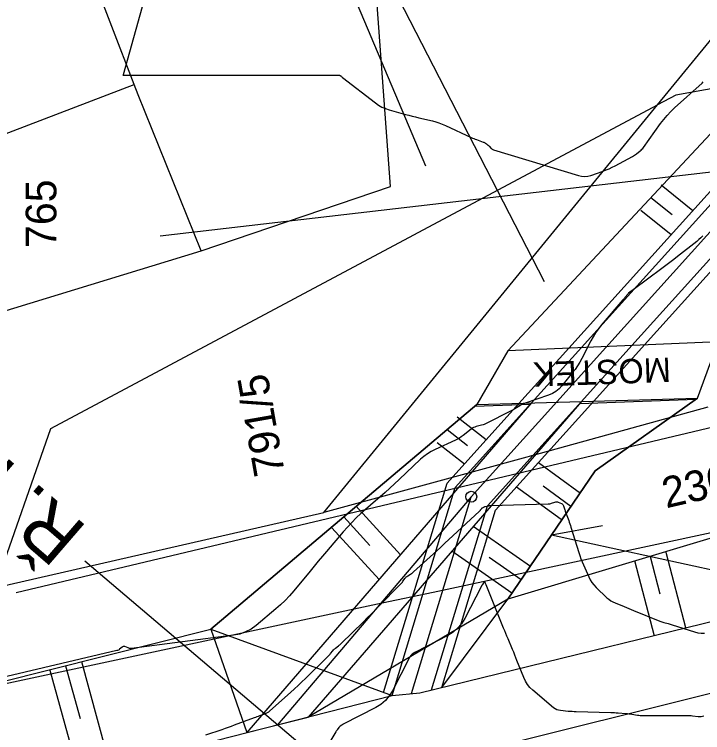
# Model space of a CAD drawing. Extents: x -534481 to -534256, y -1190577 to -1190138.
# Drawn here: x -534420.76 to -534401.7, y -1190524.99 to -1190505.1 of the extents above; entities that cross this region are included whole.
import ezdxf

# ---------------------------------------------------------------- set-up
doc = ezdxf.new("R2010")
doc.units = 0
for name, color, linetype in [('07_ELEKTRO', 7, 'Continuous'), ('0_kroužky', 7, 'Continuous'), ('30', 7, 'Continuous'), ('31', 7, 'Continuous'), ('_N_osa', 7, 'Continuous'), ('_N_tenká', 7, 'Continuous'), ('_N_text', 7, 'Continuous'), ('_přístup', 7, 'Continuous'), ('_tenka', 7, 'Continuous'), ('_tenká_čárkovaná', 7, 'Continuous'), ('_velmi_tenka', 7, 'Continuous'), ('Definiční bod kú', 7, 'Continuous'), ('Hranice parcel', 7, 'Continuous'), ('Parcelní čísla', 7, 'Continuous'), ('Vnitřní kresba', 7, 'Continuous')]:
    doc.layers.add(name, color=color, linetype=linetype)

msp = doc.modelspace()

# ---------------------------------------------------------------- linework, layer by layer
at = {"layer": '07_ELEKTRO'}
msp.add_lwpolyline([(-534420.706, -1190521.11), (-534390.696, -1190513.981)], dxfattribs=at)
at = {"layer": '0_kroužky'}
msp.add_circle((-534408.105, -1190518.46), 0.15, dxfattribs=at)
at = {"layer": '30'}
for points in [[(-534401.691, -1190511.239), (-534401.747, -1190511.292), (-534401.805, -1190511.343), (-534401.865, -1190511.392), (-534402.393, -1190511.807), (-534402.502, -1190511.892), (-534402.611, -1190511.976), (-534402.721, -1190512.06), (-534402.831, -1190512.142), (-534403.626, -1190512.734), (-534403.652, -1190512.753), (-534403.678, -1190512.773), (-534403.754, -1190512.827), (-534403.757, -1190512.83), (-534403.76, -1190512.834), (-534403.772, -1190512.848), (-534403.851, -1190512.946), (-534403.864, -1190512.962), (-534403.878, -1190512.979), (-534403.892, -1190512.996), (-534403.906, -1190513.012), (-534404.505, -1190513.714), (-534404.586, -1190513.816), (-534404.662, -1190513.922), (-534404.731, -1190514.032), (-534404.794, -1190514.146), (-534405.045, -1190514.636), (-534405.101, -1190514.739), (-534405.162, -1190514.838), (-534405.228, -1190514.934), (-534405.3, -1190515.026), (-534405.595, -1190515.389), (-534405.674, -1190515.473), (-534405.761, -1190515.544), (-534405.858, -1190515.602), (-534405.964, -1190515.647), (-534406.612, -1190515.873), (-534406.649, -1190515.887), (-534406.686, -1190515.903), (-534406.722, -1190515.921), (-534406.757, -1190515.941), (-534406.896, -1190516.025), (-534406.931, -1190516.045), (-534406.966, -1190516.065), (-534407.001, -1190516.085), (-534407.037, -1190516.103), (-534407.673, -1190516.428), (-534407.709, -1190516.445), (-534407.745, -1190516.459), (-534407.781, -1190516.472), (-534407.819, -1190516.483), (-534407.971, -1190516.521), (-534408.008, -1190516.533), (-534408.043, -1190516.548), (-534408.077, -1190516.567), (-534408.108, -1190516.59), (-534408.332, -1190516.769), (-534408.381, -1190516.805), (-534408.431, -1190516.838), (-534408.484, -1190516.868), (-534408.538, -1190516.895), (-534409.107, -1190517.152), (-534409.217, -1190517.208), (-534409.322, -1190517.272), (-534409.42, -1190517.344), (-534409.514, -1190517.425), (-534410.104, -1190517.984), (-534410.233, -1190518.105), (-534410.363, -1190518.224), (-534410.494, -1190518.343), (-534410.626, -1190518.46), (-534411.159, -1190518.929), (-534411.29, -1190519.048), (-534411.416, -1190519.172), (-534411.537, -1190519.3), (-534411.654, -1190519.433), (-534412.112, -1190519.975), (-534412.227, -1190520.111), (-534412.341, -1190520.247), (-534412.454, -1190520.383), (-534412.567, -1190520.52), (-534413.019, -1190521.069), (-534413.135, -1190521.203), (-534413.257, -1190521.331), (-534413.384, -1190521.454), (-534413.517, -1190521.57), (-534414.063, -1190522.025), (-534414.204, -1190522.127), (-534414.355, -1190522.207), (-534414.516, -1190522.263), (-534414.687, -1190522.297), (-534417.517, -1190522.66), (-534417.54, -1190522.661), (-534417.564, -1190522.66), (-534417.586, -1190522.656), (-534417.609, -1190522.648), (-534417.702, -1190522.612), (-534417.722, -1190522.607), (-534417.741, -1190522.608), (-534417.759, -1190522.614), (-534417.776, -1190522.626), (-534417.842, -1190522.684), (-534417.859, -1190522.697), (-534417.877, -1190522.708), (-534417.897, -1190522.716), (-534417.918, -1190522.723), (-534421.486, -1190523.555)], [(-534401.669, -1190524.536), (-534401.706, -1190524.549), (-534401.744, -1190524.556), (-534401.783, -1190524.559), (-534401.822, -1190524.556), (-534401.981, -1190524.537), (-534402.021, -1190524.533), (-534402.061, -1190524.53), (-534402.1, -1190524.528), (-534402.14, -1190524.527), (-534403.348, -1190524.529), (-534403.388, -1190524.529), (-534403.428, -1190524.526), (-534403.467, -1190524.522), (-534403.507, -1190524.517), (-534403.664, -1190524.491), (-534403.704, -1190524.485), (-534403.743, -1190524.48), (-534403.783, -1190524.476), (-534403.823, -1190524.472), (-534404.042, -1190524.454), (-534404.092, -1190524.451), (-534404.142, -1190524.448), (-534404.191, -1190524.445), (-534404.241, -1190524.443), (-534405.205, -1190524.417), (-534405.259, -1190524.415), (-534405.313, -1190524.413), (-534405.367, -1190524.409), (-534405.421, -1190524.405), (-534405.636, -1190524.385), (-534405.688, -1190524.376), (-534405.737, -1190524.36), (-534405.783, -1190524.337), (-534405.826, -1190524.306), (-534406.402, -1190523.817), (-534406.481, -1190523.742), (-534406.55, -1190523.658), (-534406.607, -1190523.566), (-534406.654, -1190523.466), (-534406.84, -1190522.994), (-534406.87, -1190522.92), (-534406.9, -1190522.845), (-534406.931, -1190522.77), (-534406.962, -1190522.696), (-534407.086, -1190522.398), (-534407.117, -1190522.324), (-534407.148, -1190522.25), (-534407.178, -1190522.175), (-534407.209, -1190522.1), (-534407.693, -1190520.901), (-534407.702, -1190520.879), (-534407.714, -1190520.849), (-534407.717, -1190520.845), (-534407.719, -1190520.841), (-534407.725, -1190520.832), (-534407.728, -1190520.83), (-534407.732, -1190520.828), (-534407.739, -1190520.825), (-534407.743, -1190520.824), (-534407.746, -1190520.826), (-534407.761, -1190520.839), (-534407.766, -1190520.845), (-534407.771, -1190520.851), (-534407.802, -1190520.898), (-534407.808, -1190520.907), (-534407.814, -1190520.916), (-534407.819, -1190520.925), (-534407.824, -1190520.935), (-534408.288, -1190521.836), (-534408.376, -1190521.98), (-534408.483, -1190522.105), (-534408.608, -1190522.212), (-534408.752, -1190522.3), (-534409.652, -1190522.763), (-534409.662, -1190522.768), (-534409.671, -1190522.774), (-534409.68, -1190522.779), (-534409.689, -1190522.785), (-534409.74, -1190522.819), (-534409.745, -1190522.823), (-534409.758, -1190522.836), (-534409.765, -1190522.843), (-534409.769, -1190522.848), (-534409.803, -1190522.898), (-534409.809, -1190522.907), (-534409.814, -1190522.916), (-534409.819, -1190522.926), (-534409.825, -1190522.935), (-534410.288, -1190523.836), (-534410.376, -1190523.979), (-534410.483, -1190524.105), (-534410.608, -1190524.212), (-534410.752, -1190524.3), (-534411.652, -1190524.763), (-534411.662, -1190524.768), (-534411.671, -1190524.773), (-534411.68, -1190524.779), (-534411.689, -1190524.785), (-534411.736, -1190524.816), (-534411.743, -1190524.821), (-534411.749, -1190524.827), (-534411.762, -1190524.839), (-534411.768, -1190524.845), (-534411.774, -1190524.851), (-534411.822, -1190524.917), (-534411.831, -1190524.93), (-534411.84, -1190524.942), (-534411.848, -1190524.955), (-534411.856, -1190524.968), (-534412.343, -1190525.794)]]:
    msp.add_lwpolyline(points, dxfattribs=at)
at = {"layer": '31'}
for points in [[(-534416.759, -1190503.239), (-534417.74, -1190506.779), (-534417.742, -1190506.785), (-534417.745, -1190506.789), (-534417.75, -1190506.791), (-534417.756, -1190506.792), (-534417.737, -1190506.792), (-534417.73, -1190506.792), (-534411.753, -1190506.792), (-534411.748, -1190506.792), (-534411.744, -1190506.793), (-534411.739, -1190506.795), (-534411.736, -1190506.797), (-534411.721, -1190506.809), (-534411.713, -1190506.815), (-534411.706, -1190506.821), (-534411.691, -1190506.837), (-534411.683, -1190506.844), (-534411.675, -1190506.851), (-534410.762, -1190507.556), (-534410.673, -1190507.618), (-534410.579, -1190507.671), (-534410.48, -1190507.714), (-534410.377, -1190507.748), (-534409.928, -1190507.873), (-534409.835, -1190507.899), (-534409.743, -1190507.923), (-534409.65, -1190507.946), (-534409.556, -1190507.968), (-534409.183, -1190508.055), (-534409.091, -1190508.079), (-534409, -1190508.107), (-534408.911, -1190508.141), (-534408.823, -1190508.179), (-534408.11, -1190508.515), (-534408.075, -1190508.531), (-534408.039, -1190508.546), (-534408.002, -1190508.56), (-534407.965, -1190508.574), (-534407.776, -1190508.639), (-534407.76, -1190508.645), (-534407.744, -1190508.652), (-534407.729, -1190508.661), (-534407.715, -1190508.671), (-534407.659, -1190508.712), (-534407.646, -1190508.723), (-534407.632, -1190508.734), (-534407.62, -1190508.746), (-534407.607, -1190508.758), (-534407.552, -1190508.817), (-534407.539, -1190508.829), (-534407.524, -1190508.84), (-534407.507, -1190508.849), (-534407.489, -1190508.856), (-534405.14, -1190509.568), (-534405.053, -1190509.588), (-534404.967, -1190509.593), (-534404.882, -1190509.584), (-534404.796, -1190509.562), (-534404.454, -1190509.444), (-534404.37, -1190509.413), (-534404.287, -1190509.378), (-534404.205, -1190509.34), (-534404.125, -1190509.299), (-534403.639, -1190509.037), (-534403.611, -1190509.021), (-534403.583, -1190509.003), (-534403.557, -1190508.985), (-534403.531, -1190508.965), (-534403.429, -1190508.885), (-534403.405, -1190508.864), (-534403.382, -1190508.841), (-534403.36, -1190508.817), (-534403.34, -1190508.792), (-534402.865, -1190508.131), (-534402.777, -1190508.015), (-534402.683, -1190507.903), (-534402.583, -1190507.797), (-534402.477, -1190507.696), (-534401.716, -1190507.007), (-534401.683, -1190506.973)], [(-534415.454, -1190525.058), (-534414.999, -1190524.903), (-534414.913, -1190524.873), (-534414.829, -1190524.843), (-534414.744, -1190524.813), (-534414.659, -1190524.781), (-534414.112, -1190524.577), (-534414.075, -1190524.563), (-534414.038, -1190524.55), (-534414.001, -1190524.536), (-534413.964, -1190524.523), (-534413.817, -1190524.471), (-534413.781, -1190524.456), (-534413.747, -1190524.438), (-534413.715, -1190524.417), (-534413.685, -1190524.392), (-534413.109, -1190523.879), (-534413.003, -1190523.784), (-534412.899, -1190523.688), (-534412.796, -1190523.591), (-534412.695, -1190523.492), (-534412.069, -1190522.88), (-534412.051, -1190522.862), (-534412.034, -1190522.843), (-534412.017, -1190522.824), (-534412, -1190522.805), (-534411.935, -1190522.724), (-534411.918, -1190522.705), (-534411.901, -1190522.687), (-534411.883, -1190522.67), (-534411.863, -1190522.654), (-534411.783, -1190522.592), (-534411.763, -1190522.576), (-534411.744, -1190522.56), (-534411.725, -1190522.543), (-534411.707, -1190522.525), (-534411.092, -1190521.924), (-534410.984, -1190521.818), (-534410.876, -1190521.711), (-534410.769, -1190521.604), (-534410.663, -1190521.495), (-534410.062, -1190520.881), (-534410.045, -1190520.862), (-534410.028, -1190520.843), (-534410.012, -1190520.824), (-534409.997, -1190520.803), (-534409.936, -1190520.72), (-534409.921, -1190520.701), (-534409.904, -1190520.684), (-534409.886, -1190520.668), (-534409.866, -1190520.654), (-534409.784, -1190520.602), (-534409.764, -1190520.589), (-534409.744, -1190520.575), (-534409.725, -1190520.559), (-534409.707, -1190520.543), (-534409.063, -1190519.957), (-534408.95, -1190519.854), (-534408.837, -1190519.75), (-534408.725, -1190519.646), (-534408.612, -1190519.542), (-534407.874, -1190518.859), (-534407.866, -1190518.851), (-534407.859, -1190518.844), (-534407.853, -1190518.836), (-534407.847, -1190518.828), (-534407.822, -1190518.793), (-534407.816, -1190518.786), (-534407.809, -1190518.779), (-534407.801, -1190518.773), (-534407.793, -1190518.767), (-534407.76, -1190518.746), (-534407.751, -1190518.741), (-534407.742, -1190518.737), (-534407.733, -1190518.734), (-534407.724, -1190518.732), (-534407.639, -1190518.713), (-534407.621, -1190518.71), (-534407.604, -1190518.707), (-534407.586, -1190518.705), (-534407.569, -1190518.705), (-534405.977, -1190518.661), (-534405.953, -1190518.659), (-534405.929, -1190518.656), (-534405.905, -1190518.65), (-534405.882, -1190518.643), (-534405.788, -1190518.61), (-534405.766, -1190518.604), (-534405.743, -1190518.602), (-534405.721, -1190518.605), (-534405.699, -1190518.613), (-534405.611, -1190518.651), (-534405.591, -1190518.662), (-534405.575, -1190518.676), (-534405.563, -1190518.693), (-534405.554, -1190518.714), (-534405.525, -1190518.801), (-534405.517, -1190518.823), (-534405.51, -1190518.844), (-534405.502, -1190518.866), (-534405.494, -1190518.888), (-534405.408, -1190519.121), (-534405.391, -1190519.167), (-534405.375, -1190519.214), (-534405.36, -1190519.261), (-534405.345, -1190519.307), (-534405.131, -1190520.004), (-534405.103, -1190520.091), (-534405.072, -1190520.177), (-534405.038, -1190520.261), (-534405.002, -1190520.345), (-534404.853, -1190520.678), (-534404.812, -1190520.759), (-534404.764, -1190520.835), (-534404.709, -1190520.905), (-534404.647, -1190520.971), (-534404.35, -1190521.257), (-534404.299, -1190521.302), (-534404.244, -1190521.341), (-534404.186, -1190521.375), (-534404.124, -1190521.403), (-534403.87, -1190521.505), (-534403.807, -1190521.531), (-534403.743, -1190521.557), (-534403.68, -1190521.582), (-534403.616, -1190521.608), (-534402.884, -1190521.909), (-534402.857, -1190521.919), (-534402.829, -1190521.929), (-534402.801, -1190521.938), (-534402.772, -1190521.945), (-534402.658, -1190521.973), (-534402.629, -1190521.98), (-534402.601, -1190521.988), (-534402.573, -1190521.997), (-534402.544, -1190522.005), (-534401.926, -1190522.206), (-534401.834, -1190522.229), (-534401.742, -1190522.239), (-534401.649, -1190522.237)]]:
    msp.add_lwpolyline(points, dxfattribs=at)
at = {"layer": '_N_osa'}
for p, q in [((-534408.105, -1190518.46), (-534413.469, -1190524.777)), ((-534422.24, -1190529.075), (-534398.624, -1190523.185))]:
    msp.add_line(p, q, dxfattribs=at)
for points in [[(-534408.105, -1190518.46), (-534393.616, -1190502.389), (-534391.346, -1190496.962), (-534392.763, -1190488.017), (-534396.655, -1190477.752), (-534402.513, -1190464.283), (-534404.757, -1190456.741), (-534408.311, -1190433.088), (-534409.248, -1190427.879), (-534409.316, -1190416.054), (-534409.076, -1190409.418), (-534409.868, -1190391.439)], [(-534409.76, -1190523.914), (-534408.105, -1190518.46)]]:
    msp.add_lwpolyline(points, dxfattribs=at)
at = {"layer": '_N_tenká'}
for p, q in [((-534405.1, -1190515.876), (-534401.878, -1190515.757)), ((-534406.439, -1190515.865), (-534414.316, -1190524.993)), ((-534405.056, -1190515.825), (-534412.621, -1190524.561)), ((-534406.479, -1190515.912), (-534408.011, -1190515.961)), ((-534408.133, -1190529.308), (-534418.805, -1190520.246)), ((-534414.316, -1190524.993), (-534412.621, -1190524.561))]:
    msp.add_line(p, q, dxfattribs=at)
for points in [[(-534401.84, -1190515.73), (-534404.68, -1190517.74), (-534407.09, -1190521.3), (-534412.621, -1190524.561)], [(-534407.95, -1190515.91), (-534415.32, -1190522.13), (-534414.316, -1190524.993)]]:
    msp.add_lwpolyline(points, dxfattribs=at)
at = {"layer": '_N_text'}
for p, q in [((-534411.303, -1190518.717), (-534410.068, -1190520.07)), ((-534411.635, -1190519.02), (-534410.91, -1190519.815)), ((-534411.967, -1190519.323), (-534410.66, -1190520.756)), ((-534406.467, -1190520.393), (-534408.05, -1190519.282)), ((-534405.885, -1190519.52), (-534404.474, -1190519.26)), ((-534405.885, -1190519.52), (-534380.58, -1190524.995)), ((-534406.984, -1190521.13), (-534408.642, -1190519.966)), ((-534406.725, -1190520.761), (-534407.606, -1190520.143))]:
    msp.add_line(p, q, dxfattribs=at)
msp.add_lwpolyline([(-534406.078, -1190512.511), (-534434.703, -1190456.89), (-534410.94, -1190392.232)], dxfattribs=at)
at = {"layer": '_přístup'}
msp.add_lwpolyline([(-534454.364, -1190460.064), (-534445.984, -1190467.136), (-534433.314, -1190474.1), (-534423.794, -1190480.783), (-534415.053, -1190495.863), (-534409.372, -1190509.296)], dxfattribs=at)
at = {"layer": '_tenka'}
for p, q in [((-534407.09, -1190514.42), (-534400.591, -1190507.452)), ((-534416.715, -1190511.238), (-534390.485, -1190508.189)), ((-534404.68, -1190517.74), (-534401.84, -1190515.73)), ((-534415.32, -1190522.13), (-534407.95, -1190515.91)), ((-534407.09, -1190521.3), (-534404.68, -1190517.74)), ((-534398.2, -1190518.62), (-534407.09, -1190521.3)), ((-534408.924, -1190523.741), (-534407.09, -1190521.3)), ((-534425.13, -1190524.6), (-534415.32, -1190522.13)), ((-534415.32, -1190522.13), (-534410.3, -1190523.97))]:
    msp.add_line(p, q, dxfattribs=at)
for points in [[(-534405.407, -1190514.348), (-534394.258, -1190501.982), (-534392.12, -1190496.869), (-534393.492, -1190488.211), (-534397.35, -1190478.035), (-534403.219, -1190464.54), (-534405.491, -1190456.905), (-534409.051, -1190433.21), (-534409.998, -1190427.948), (-534410.066, -1190416.042), (-534409.827, -1190409.421), (-534410.645, -1190390.84)], [(-534405.057, -1190514.333), (-534394.044, -1190502.118), (-534391.862, -1190496.9), (-534393.249, -1190488.146), (-534397.118, -1190477.94), (-534402.983, -1190464.455), (-534405.247, -1190456.85), (-534408.804, -1190433.17), (-534409.748, -1190427.925), (-534409.816, -1190416.046), (-534409.577, -1190409.42), (-534410.397, -1190390.795)], [(-534403.656, -1190514.273), (-534393.187, -1190502.661), (-534390.83, -1190497.024), (-534392.278, -1190487.888), (-534396.191, -1190477.563), (-534402.042, -1190464.111), (-534404.268, -1190456.632), (-534407.818, -1190433.007), (-534408.749, -1190427.833), (-534408.816, -1190416.061), (-534408.576, -1190409.416), (-534409.363, -1190391.537)], [(-534403.306, -1190514.257), (-534392.973, -1190502.796), (-534390.572, -1190497.055), (-534392.035, -1190487.824), (-534395.96, -1190477.469), (-534401.807, -1190464.025), (-534404.023, -1190456.578), (-534407.571, -1190432.966), (-534408.499, -1190427.81), (-534408.566, -1190416.065), (-534408.326, -1190409.415), (-534409.111, -1190391.586)], [(-534410.534, -1190523.884), (-534408.774, -1190518.082), (-534406.785, -1190515.876)], [(-534410.299, -1190523.97), (-534408.551, -1190518.208), (-534406.439, -1190515.865)], [(-534409.206, -1190523.811), (-534407.659, -1190518.712), (-534405.056, -1190515.825)], [(-534408.924, -1190523.741), (-534407.436, -1190518.838), (-534404.713, -1190515.818)], [(-534422.71, -1190527.13), (-534410.3, -1190523.97), (-534409.53, -1190523.89), (-534398.67, -1190521.23)]]:
    msp.add_lwpolyline(points, dxfattribs=at)
at = {"layer": '_tenká_čárkovaná'}
for points in [[(-534406.785, -1190515.876), (-534405.407, -1190514.348)], [(-534406.439, -1190515.865), (-534405.057, -1190514.333)], [(-534405.056, -1190515.825), (-534403.656, -1190514.273)], [(-534404.71, -1190515.815), (-534403.306, -1190514.257)]]:
    msp.add_lwpolyline(points, dxfattribs=at)
at = {"layer": '_velmi_tenka'}
for p, q in [((-534402.852, -1190509.826), (-534401.968, -1190510.533)), ((-534403.133, -1190510.178), (-534402.548, -1190510.645)), ((-534403.414, -1190510.529), (-534402.572, -1190511.202)), ((-534408.492, -1190516.248), (-534407.689, -1190516.879)), ((-534408.77, -1190516.602), (-534408.211, -1190517.042)), ((-534409.048, -1190516.956), (-534408.293, -1190517.549)), ((-534405.086, -1190518.368), (-534406.248, -1190517.52)), ((-534405.351, -1190518.731), (-534406.116, -1190518.173)), ((-534405.617, -1190519.095), (-534406.853, -1190518.192)), ((-534403.155, -1190520.114), (-534402.881, -1190521.154)), ((-534402.72, -1190519.999), (-534402.172, -1190522.08)), ((-534403.59, -1190520.228), (-534403.043, -1190522.309)), ((-534419.336, -1190523.141), (-534418.934, -1190524.604)), ((-534418.902, -1190523.022), (-534418.098, -1190525.947)), ((-534419.77, -1190523.261), (-534418.966, -1190526.185))]:
    msp.add_line(p, q, dxfattribs=at)
at = {"layer": 'Hranice parcel'}
for p, q in [((-534402.95, -1190507.61), (-534395.53, -1190498.55)), ((-534425.14, -1190509.99), (-534417.44, -1190507.05)), ((-534412.19, -1190518.9), (-534402.95, -1190507.61)), ((-534423.46, -1190514.06), (-534415.58, -1190511.65)), ((-534421.3, -1190520.98), (-534412.19, -1190518.9))]:
    msp.add_line(p, q, dxfattribs=at)
for points in [[(-534417.44, -1190507.05), (-534418.68, -1190503.83), (-534419, -1190502.99), (-534420.25, -1190499.72)], [(-534415.58, -1190511.65), (-534410.34, -1190509.87), (-534410.71, -1190504.84), (-534404.16, -1190502.37)], [(-534389.63, -1190505.06), (-534396.5, -1190506.28), (-534398.08, -1190506.56), (-534402.44, -1190507.34), (-534402.95, -1190507.61)], [(-534415.58, -1190511.65), (-534417.33, -1190507.33), (-534417.44, -1190507.05)], [(-534421.3, -1190520.98), (-534419.75, -1190516.57), (-534402.95, -1190507.61)], [(-534378.833, -1190515.085), (-534383.27, -1190515.56), (-534409.16, -1190521.11), (-534410.57, -1190521.41), (-534422.34, -1190523.93)], [(-534401.56, -1190515.98), (-534406.2, -1190517.26), (-534407.55, -1190517.63), (-534412.19, -1190518.9)]]:
    msp.add_lwpolyline(points, dxfattribs=at)
at = {"layer": 'Vnitřní kresba'}
msp.add_lwpolyline([(-534407.09, -1190514.42), (-534407.09, -1190514.42), (-534407.95, -1190515.91), (-534401.84, -1190515.73), (-534401.27, -1190514.17), (-534407.09, -1190514.42)], dxfattribs=at)

# ---------------------------------------------------------------- texts
at = {"layer": '_N_text'}
msp.add_text('Ř. KM 0,000', height=1.5, rotation=139.2051, dxfattribs=at).set_placement((-534418.699, -1190519.326))
at = {"layer": 'Definiční bod kú'}
msp.add_text('MOSTEK', height=0.675, rotation=181.9803, dxfattribs=at).set_placement((-534402.592, -1190514.608))
at = {"layer": 'Parcelní čísla'}
for s, rotation, p in [('765', 90, (-534419.593, -1190511.573)), ('791/5', 100, (-534413.263, -1190517.812)), ('2302/511', 13, (-534402.712, -1190518.785))]:
    msp.add_text(s, height=0.85, rotation=rotation, dxfattribs=at).set_placement(p)

doc.saveas('drawing.dxf')
